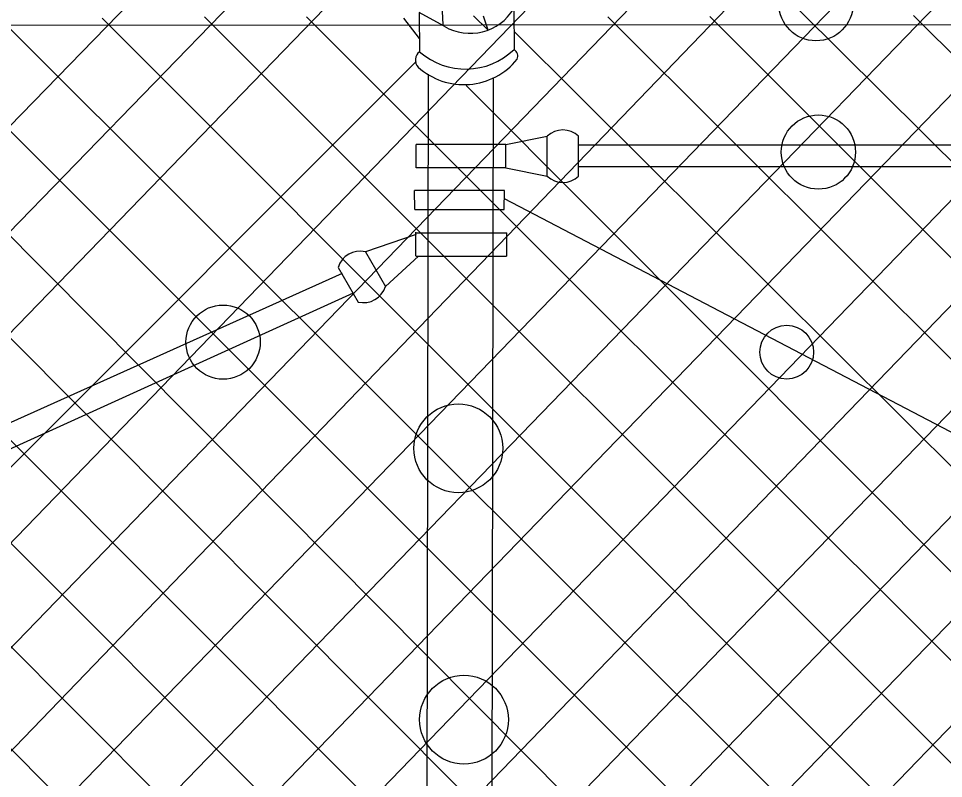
# Model space of a CAD drawing. Extents: x 0 to 2.85, y -0.1 to 1.83.
# Drawn here: x 2.2325 to 2.3055, y 0.8623 to 0.9223 of the extents above; entities that cross this region are included whole.
import ezdxf

# ---------------------------------------------------------------- set-up
doc = ezdxf.new("R2010")
doc.units = 0
doc.layers.add('sb_Chainlink Fence', color=7, linetype='Continuous')
doc.layers.add('sb_Existing Structural Steel', color=7, linetype='Continuous')

msp = doc.modelspace()

# ---------------------------------------------------------------- linework, layer by layer
at = {"layer": 'sb_Chainlink Fence'}
for p, q in [((2.1351094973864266, 0.8144826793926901), (2.2413516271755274, 0.9235237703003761)), ((2.14356730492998, 0.8145657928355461), (2.2494084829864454, 0.923520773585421)), ((2.151620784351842, 0.8145861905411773), (2.2566805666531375, 0.9230567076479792)), ((2.1677374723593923, 0.81450999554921), (2.272799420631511, 0.9231550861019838)), ((2.175794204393, 0.8145547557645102), (2.280852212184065, 0.923191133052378)), ((2.1838470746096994, 0.8145604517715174), (2.288464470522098, 0.9230923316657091)), ((2.1915348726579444, 0.8144504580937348), (2.2969347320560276, 0.9232487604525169)), ((2.1995883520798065, 0.814470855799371), (2.3049888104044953, 0.9233071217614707)), ((2.2076426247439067, 0.8144542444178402), (2.3130508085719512, 0.9234084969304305)), ((2.2157050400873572, 0.8143946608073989), (2.321107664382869, 0.92340550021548)), ((2.2237617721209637, 0.8144394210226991), (2.3291604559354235, 0.9234415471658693)), ((2.2318146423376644, 0.8144451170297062), (2.3372386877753, 0.9234357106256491)), ((2.2398437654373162, 0.8144504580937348), (2.3452921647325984, 0.9234570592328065)), ((2.2478972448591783, 0.814470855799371), (2.353346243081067, 0.923515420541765)), ((2.2559515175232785, 0.8144542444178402), (2.3607090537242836, 0.9229716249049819)), ((2.294173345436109, 0.9228920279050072), (2.4047729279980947, 0.8129885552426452)), ((2.198740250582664, 0.9221702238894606), (2.3062277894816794, 0.8145640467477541)), ((2.2067971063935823, 0.92216722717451), (2.315802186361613, 0.8128999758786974)), ((2.214849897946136, 0.9222032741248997), (2.3241291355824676, 0.812240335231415)), ((2.223030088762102, 0.9222171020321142), (2.3323134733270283, 0.8130034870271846)), ((2.2310835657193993, 0.9222384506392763), (2.3388500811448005, 0.8146957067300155)), ((2.239137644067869, 0.9222968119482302), (2.3484301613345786, 0.8129272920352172)), ((2.247199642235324, 0.9223981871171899), (2.356540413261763, 0.8131127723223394)), ((2.2552564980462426, 0.9223951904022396), (2.3646272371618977, 0.8131516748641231)), ((2.2790413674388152, 0.9223902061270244), (2.387082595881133, 0.8145714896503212)), ((2.2870941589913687, 0.9224262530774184), (2.3966626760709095, 0.8128030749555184)), ((2.3031766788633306, 0.9224838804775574), (2.412859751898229, 0.813027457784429)), ((2.174570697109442, 0.9219891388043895), (2.2835752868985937, 0.8129110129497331)), ((2.18262417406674, 0.9220104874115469), (2.291628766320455, 0.8129314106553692)), ((2.1906782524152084, 0.9220688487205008), (2.2981653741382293, 0.8146236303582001)), ((2.27168333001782, 0.9212130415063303), (2.3805459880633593, 0.8128792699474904)), ((2.1596750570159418, 0.8145695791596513), (2.263918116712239, 0.9188660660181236)), ((2.267872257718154, 0.9169630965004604), (2.37127674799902, 0.8132848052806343))]:
    msp.add_line(p, q, dxfattribs=at)
at = {"layer": 'sb_Existing Structural Steel'}
for p, q in [((2.2658304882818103, 0.9257790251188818), (2.266006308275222, 0.9217653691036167)), ((2.271616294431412, 0.9230341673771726), (2.2716411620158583, 0.9198105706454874)), ((2.262922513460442, 0.9222918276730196), (2.264145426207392, 0.9206899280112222)), ((2.264162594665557, 0.9227235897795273), (2.2641791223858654, 0.9196383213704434)), ((2.2661242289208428, 0.9216414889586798), (2.264162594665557, 0.9227235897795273)), ((2.2695844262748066, 0.9213420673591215), (2.268435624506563, 0.9224615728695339)), ((2.2695844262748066, 0.9213420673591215), (2.2692231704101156, 0.9224555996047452)), ((1.8783743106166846, 0.9214564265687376), (2.449430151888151, 0.9219011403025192)), ((2.264688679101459, 0.8075347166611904), (2.2648827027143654, 0.9178714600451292)), ((2.269837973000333, 0.807634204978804), (2.270019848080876, 0.917607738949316)), ((2.270978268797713, 0.9123151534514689), (2.2742531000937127, 0.912969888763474)), ((2.2742531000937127, 0.9098174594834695), (2.2742531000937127, 0.912969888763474)), ((2.2767288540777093, 0.9098174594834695), (2.2767288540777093, 0.912969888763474)), ((2.2639055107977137, 0.9104710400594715), (2.2639055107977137, 0.9123024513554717)), ((2.2709932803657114, 0.9123024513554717), (2.2639055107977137, 0.9123024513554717)), ((2.270978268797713, 0.9104710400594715), (2.270978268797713, 0.9123151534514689)), ((2.2767211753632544, 0.9123009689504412), (2.441666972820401, 0.9122871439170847)), ((2.2709655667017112, 0.9104698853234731), (2.2639055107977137, 0.9104698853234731)), ((2.270978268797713, 0.9104710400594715), (2.2742531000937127, 0.9098174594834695)), ((2.2767295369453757, 0.9105708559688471), (2.4417410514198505, 0.9105480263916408)), ((2.2708750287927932, 0.908692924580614), (2.263790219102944, 0.9086885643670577)), ((2.2637995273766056, 0.9071887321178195), (2.263790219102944, 0.9086885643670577)), ((2.270872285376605, 0.9071875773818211), (2.2708750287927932, 0.908692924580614)), ((2.2708707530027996, 0.9080427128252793), (2.3459358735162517, 0.8688287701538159)), ((2.2638110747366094, 0.9071864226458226), (2.270872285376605, 0.9071864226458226)), ((2.263880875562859, 0.9035404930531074), (2.263880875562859, 0.9053846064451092)), ((2.263880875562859, 0.9053568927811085), (2.2710642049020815, 0.9053568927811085)), ((2.2710642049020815, 0.9035139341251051), (2.2710642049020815, 0.9053568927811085)), ((2.2639166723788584, 0.9052102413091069), (2.2599051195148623, 0.9038522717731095)), ((2.2599051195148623, 0.9038522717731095), (2.2614813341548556, 0.9011213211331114)), ((2.264107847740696, 0.903491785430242), (2.2614813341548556, 0.9011213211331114)), ((2.263880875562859, 0.9035127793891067), (2.271050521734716, 0.9035127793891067)), ((2.257760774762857, 0.902614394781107), (2.2593381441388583, 0.899883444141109)), ((2.2580667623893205, 0.9021288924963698), (2.0861488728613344, 0.824880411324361)), ((2.2589535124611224, 0.9005899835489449), (2.08694530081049, 0.8224502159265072))]:
    msp.add_line(p, q, dxfattribs=at)
for centre, radius in [((2.29547175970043, 0.9234262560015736), 0.002929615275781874), ((2.2956620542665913, 0.9117180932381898), 0.002929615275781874), ((2.248674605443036, 0.8967190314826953), 0.002929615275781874), ((2.2931588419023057, 0.8959243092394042), 0.0021204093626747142), ((2.2672390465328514, 0.8883412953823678), 0.0035044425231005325), ((2.2676850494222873, 0.8669239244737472), 0.0035044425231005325)]:
    msp.add_circle(centre, radius, dxfattribs=at)
for centre, radius, start, end in [((2.2681637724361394, 0.9251238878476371), 0.004035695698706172, 239.64368859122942, 328.81458682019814), ((2.2647084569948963, 0.9189725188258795), 0.0008505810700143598, 128.48583764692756, 220.3397553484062), ((2.267813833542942, 0.9237601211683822), 0.0054954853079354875, 228.5933069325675, 314.1189391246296), ((2.2712918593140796, 0.9192694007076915), 0.0006441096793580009, 339.5751872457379, 57.15943836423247), ((2.267680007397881, 0.922480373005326), 0.005438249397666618, 228.26907300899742, 320.81876764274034), ((2.275490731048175, 0.9116602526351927), 0.0018019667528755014, 46.614302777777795, 133.38569444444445), ((2.275490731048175, 0.9111266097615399), 0.0018019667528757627, 226.61430555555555, 313.38569722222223), ((2.259488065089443, 0.9020989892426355), 0.0018019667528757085, 76.61430555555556, 163.38569722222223), ((2.2597548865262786, 0.9016368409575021), 0.0018019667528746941, 256.61430277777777, 343.3856944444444)]:
    msp.add_arc(centre, radius, start, end, dxfattribs=at)

doc.saveas('drawing.dxf')
